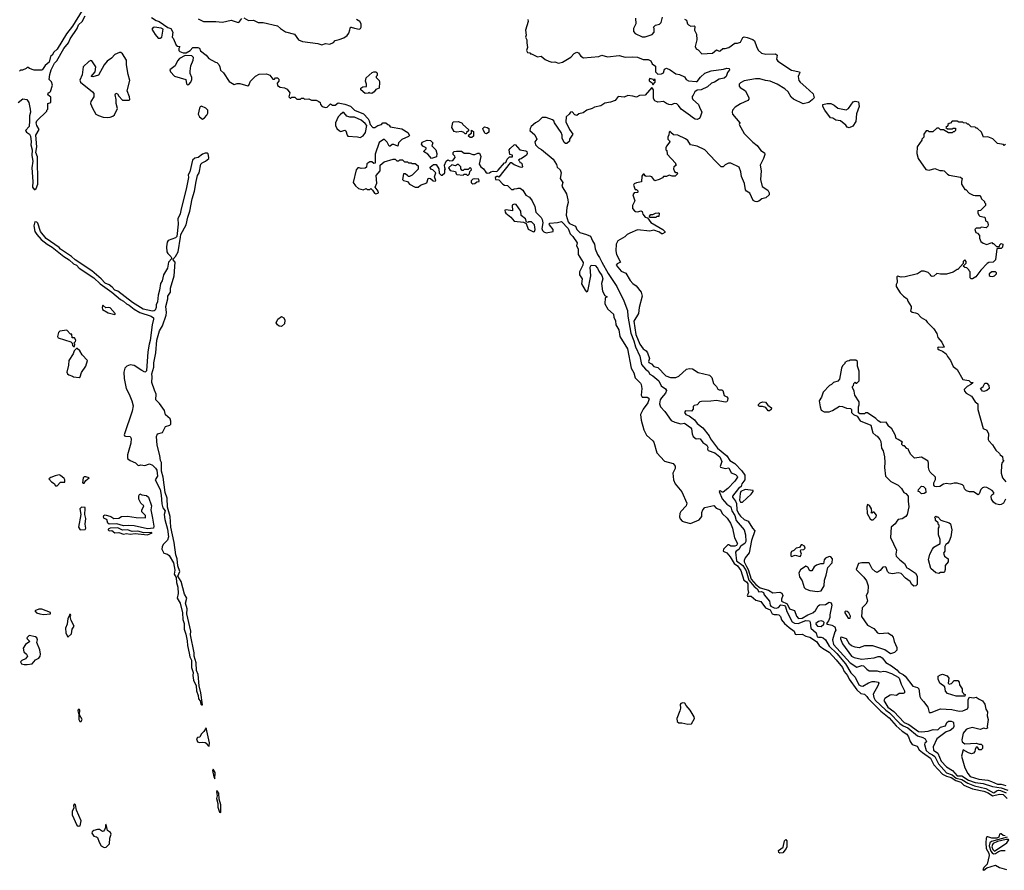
# Model space of a CAD drawing. Extents: x 1861455 to 2058065, y 200073 to 437907.
# Tile 370 of 574: x 1995616 to 2005846, y 306680 to 315515. Entities that reach past the tile are written whole.
import ezdxf

# ---------------------------------------------------------------- set-up
doc = ezdxf.new("R2010")
doc.units = 0

msp = doc.modelspace()

# ---------------------------------------------------------------- linework, layer by layer
at = {"layer": '0CON05XD'}
for points in [[(1996265, 315609), (1996165, 315449), (1996101, 315369), (1996005, 315208), (1995972, 315178), (1995955, 315146), (1995937, 315133), (1995921, 315075), (1995882, 315038), (1995855, 314998), (1995845, 314992), (1995765, 314992), (1995718, 315008), (1995705, 315020), (1995695, 315020), (1995682, 315008), (1995645, 314990), (1995625, 314990), (1995615, 314980)], [(1995600, 314655), (1995648, 314692), (1995690, 314685), (1995712, 314655), (1995726, 314586), (1995729, 314555), (1995719, 314515), (1995717, 314463), (1995716, 314405), (1995677, 314365), (1995686, 314346), (1995718, 314325), (1995730, 314305), (1995736, 314245), (1995731, 314215), (1995747, 314165), (1995744, 314106), (1995752, 314045), (1995742, 313975), (1995754, 313835), (1995751, 313775), (1995765, 313753), (1995775, 313751), (1995788, 313762), (1995805, 313805), (1995800, 314090), (1995784, 314135), (1995794, 314195), (1995785, 314315), (1995819, 314375), (1995795, 314416), (1995789, 314445), (1995795, 314464), (1995900, 314565), (1995900, 314575), (1995910, 314585), (1995910, 314645), (1995940, 314655), (1995940, 314715), (1995925, 314720), (1995910, 314735), (1995915, 314760), (1995925, 314760), (1995935, 314770), (1995957, 314835), (1995948, 314868), (1995924, 314895), (1995929, 314945), (1995945, 314995), (1995978, 315065), (1996003, 315087), (1996075, 315215), (1996124, 315275), (1996142, 315315), (1996214, 315425), (1996229, 315461), (1996265, 315495), (1996298, 315555)], [(1996985, 315538), (1997035, 315505), (1997065, 315498), (1997154, 315434), (1997185, 315423), (1997208, 315385), (1997200, 315335), (1997212, 315322), (1997241, 315251), (1997255, 315240), (1997280, 315235), (1997270, 315215), (1997270, 315195), (1997280, 315185), (1997315, 315170), (1997345, 315170), (1997386, 315194), (1997415, 315227), (1997466, 315226), (1997485, 315220), (1997495, 315190), (1997555, 315148), (1997583, 315113), (1997650, 315075), (1997665, 315070), (1997685, 315050), (1997697, 315027), (1997702, 314992), (1997733, 314963), (1997794, 314874), (1997843, 314843), (1997877, 314853), (1997905, 314853), (1997985, 314828), (1997996, 314834), (1998013, 314875), (1998065, 314928), (1998105, 314948), (1998182, 314952), (1998215, 314940), (1998245, 314898), (1998262, 314898), (1998275, 314910), (1998295, 314910), (1998308, 314898), (1998310, 314875), (1998292, 314855), (1998295, 314830), (1998323, 314813), (1998367, 314807), (1998395, 314792), (1998422, 314755), (1998412, 314715), (1998425, 314700), (1998435, 314700), (1998445, 314710), (1998475, 314710), (1998495, 314690), (1998535, 314690), (1998545, 314700), (1998565, 314700), (1998575, 314690), (1998622, 314692), (1998648, 314678), (1998695, 314680), (1998726, 314666), (1998738, 314655), (1998743, 314633), (1998760, 314615), (1998795, 314602), (1998810, 314605), (1998845, 314640), (1998868, 314628), (1998895, 314628), (1998925, 314651), (1998995, 314638), (1999055, 314618), (1999095, 314575), (1999188, 314538), (1999238, 314485), (1999249, 314465), (1999258, 314428), (1999285, 314397), (1999305, 314396), (1999338, 314415), (1999374, 314426), (1999390, 314445), (1999420, 314445), (1999440, 314425), (1999455, 314420), (1999465, 314402), (1999585, 314383), (1999648, 314345), (1999667, 314313), (1999657, 314303), (1999585, 314272), (1999553, 314237), (1999545, 314200), (1999505, 314218), (1999485, 314218), (1999465, 314200), (1999455, 314200), (1999433, 314243), (1999405, 314270), (1999395, 314270), (1999351, 314239), (1999311, 314119), (1999310, 314025), (1999295, 314020), (1999275, 314040), (1999255, 314040), (1999222, 314018), (1999220, 313985), (1999207, 313973), (1999165, 313970), (1999145, 313978), (1999130, 313975), (1999113, 313957), (1999080, 313825), (1999105, 313790), (1999135, 313762), (1999185, 313748), (1999215, 313760), (1999225, 313750), (1999255, 313750), (1999265, 313760), (1999283, 313743), (1999302, 313712), (1999315, 313707), (1999338, 313712), (1999343, 313717), (1999340, 313735), (1999310, 313775), (1999326, 313816), (1999320, 313895), (1999360, 313945), (1999360, 314005), (1999403, 314037), (1999497, 314067), (1999517, 314067), (1999535, 314050), (1999555, 314050), (1999565, 314060), (1999595, 314060), (1999615, 314040), (1999647, 314037), (1999655, 314030), (1999685, 314030), (1999695, 314020), (1999725, 314020), (1999758, 313998), (1999758, 313962), (1999695, 313900), (1999665, 313888), (1999655, 313888), (1999646, 313896)], [(1997470, 315525), (1997525, 315498), (1997655, 315497), (1997725, 315488), (1997815, 315510), (1997875, 315488), (1997893, 315487), (1997925, 315528)], [(1997946, 315536), (1997995, 315507), (1998045, 315510), (1998095, 315486), (1998146, 315486), (1998295, 315450), (1998325, 315422), (1998378, 315388), (1998470, 315365), (1998512, 315305), (1998555, 315287), (1998715, 315268), (1998755, 315253), (1998795, 315267), (1998839, 315261), (1998875, 315278), (1998895, 315300), (1998935, 315308), (1998985, 315326), (1999020, 315350), (1999036, 315374), (1999045, 315410), (1999054, 315436), (1999061, 315439), (1999095, 315426), (1999145, 315418), (1999156, 315424), (1999163, 315437), (1999163, 315473), (1999152, 315495), (1999115, 315518)], [(2000897, 315517), (2000900, 315495), (2000872, 315405), (2000877, 315355), (2000870, 315335), (2000887, 315305), (2000884, 315275), (2000892, 315225), (2000882, 315195), (2000893, 315173), (2000915, 315170), (2000925, 315160), (2000935, 315160), (2000995, 315128), (2001035, 315136), (2001075, 315103), (2001114, 315084), (2001145, 315074), (2001175, 315076), (2001215, 315064), (2001256, 315074), (2001343, 315125), (2001376, 315164), (2001405, 315179), (2001421, 315171), (2001445, 315135), (2001475, 315119), (2001635, 315134), (2001665, 315146), (2001725, 315129), (2001845, 315143), (2001906, 315126), (2001985, 315130), (2002036, 315126), (2002095, 315102), (2002145, 315100), (2002175, 315088), (2002188, 315058), (2002221, 315031), (2002222, 314975), (2002245, 314948), (2002285, 314953), (2002305, 314962), (2002315, 315000), (2002335, 315012), (2002375, 314993), (2002435, 314952), (2002470, 314945), (2002525, 314922), (2002542, 314895), (2002565, 314880), (2002645, 314872), (2002656, 314874), (2002691, 314919), (2002735, 314958), (2002800, 314985)], [(2002015, 315530), (2002019, 315471), (2001992, 315425), (2001993, 315393), (2002011, 315371), (2002085, 315338), (2002115, 315338), (2002188, 315362), (2002208, 315385), (2002208, 315425), (2002202, 315438), (2002223, 315457), (2002265, 315470), (2002280, 315485), (2002295, 315540)], [(2002522, 315522), (2002545, 315510), (2002553, 315473), (2002565, 315460), (2002588, 315448), (2002625, 315450), (2002630, 315445), (2002628, 315405), (2002647, 315365), (2002650, 315305), (2002636, 315235), (2002645, 315213), (2002665, 315202), (2002705, 315160), (2002815, 315169), (2002855, 315201), (2002885, 315189), (2002895, 315191), (2002923, 315217), (2002945, 315216), (2002984, 315226), (2003045, 315270), (2003075, 315271), (2003105, 315282), (2003129, 315331), (2003145, 315336), (2003175, 315331), (2003235, 315308), (2003250, 315295), (2003270, 315235), (2003290, 315200), (2003325, 315168), (2003368, 315158), (2003470, 315160), (2003487, 315145), (2003479, 315105), (2003494, 315085), (2003635, 314992), (2003720, 314975), (2003721, 314965), (2003703, 314925), (2003710, 314885), (2003726, 314865), (2003785, 314815), (2003862, 314745), (2003871, 314705), (2003849, 314681), (2003814, 314656), (2003755, 314642), (2003655, 314688), (2003631, 314711), (2003601, 314765), (2003566, 314796), (2003485, 314846), (2003415, 314876), (2003365, 314882), (2003305, 314901), (2003260, 314900), (2003145, 314880), (2003105, 314860), (2003093, 314845), (2003092, 314825), (2003101, 314811), (2003158, 314775), (2003192, 314705), (2003192, 314688), (2003180, 314675), (2003105, 314642), (2003050, 314605), (2003022, 314575), (2003018, 314555), (2003022, 314535), (2003100, 314445), (2003092, 314425), (2003144, 314334), (2003235, 314242), (2003279, 314209), (2003315, 314158), (2003353, 314133), (2003357, 314115), (2003346, 314075), (2003309, 314005), (2003320, 313945), (2003314, 313854), (2003332, 313782), (2003390, 313745), (2003402, 313718), (2003402, 313695), (2003368, 313665), (2003326, 313654), (2003295, 313630), (2003275, 313623), (2003257, 313627), (2003237, 313637), (2003202, 313712), (2003167, 313735), (2003158, 313748), (2003148, 313815), (2003117, 313885), (2003109, 313935), (2003092, 313985), (2003005, 314026), (2002980, 314025), (2002945, 314008), (2002925, 313988), (2002905, 313988), (2002844, 314044), (2002735, 314163), (2002655, 314200), (2002586, 314216), (2002559, 314259), (2002535, 314278), (2002455, 314314), (2002408, 314318), (2002382, 314342), (2002375, 314358)], [(1997075, 315322), (1997092, 315335), (1997106, 315416), (1997086, 315426), (1997018, 315438), (1997002, 315435), (1996990, 315415), (1997025, 315360), (1997055, 315323), (1997075, 315322)], [(1996525, 314498), (1996555, 314504), (1996585, 314514), (1996603, 314527), (1996634, 314594), (1996619, 314645), (1996620, 314685), (1996607, 314735), (1996615, 314752), (1996632, 314745), (1996645, 314720), (1996685, 314680), (1996755, 314680), (1996760, 314685), (1996758, 314715), (1996733, 314775), (1996762, 314885), (1996743, 314945), (1996726, 315045), (1996727, 315095), (1996685, 315161), (1996668, 315175), (1996655, 315176), (1996605, 315154), (1996569, 315115), (1996525, 315083), (1996493, 315047), (1996435, 314940), (1996375, 314920), (1996358, 314925), (1996401, 314975), (1996409, 315025), (1996367, 315087), (1996355, 315091), (1996335, 315081), (1996275, 315025), (1996265, 314943), (1996242, 314888), (1996249, 314865), (1996374, 314765), (1996387, 314747), (1996386, 314715), (1996354, 314665), (1996351, 314645), (1996372, 314595), (1996409, 314535), (1996435, 314519), (1996485, 314502), (1996525, 314498)], [(1997360, 314840), (1997375, 314841), (1997394, 314865), (1997406, 314895), (1997406, 314915), (1997389, 314955), (1997388, 314982), (1997394, 315035), (1997420, 315095), (1997422, 315122), (1997405, 315138), (1997335, 315142), (1997275, 315113), (1997255, 315087), (1997231, 315035), (1997176, 314994), (1997183, 314975), (1997225, 314929), (1997342, 314895), (1997349, 314849), (1997360, 314840)], [(2002800, 314985), (2002928, 315002), (2002965, 315012), (2002989, 315009), (2002992, 314995), (2002972, 314968), (2002956, 314925), (2002935, 314906), (2002885, 314897), (2002834, 314866), (2002804, 314856), (2002764, 314816), (2002695, 314787), (2002655, 314783), (2002630, 314765), (2002615, 314730), (2002603, 314717), (2002603, 314703), (2002610, 314685), (2002670, 314635), (2002678, 314605), (2002702, 314555), (2002686, 314504), (2002675, 314490), (2002655, 314480), (2002635, 314482), (2002605, 314498), (2002585, 314518), (2002488, 314585), (2002462, 314625), (2002445, 314640), (2002415, 314643), (2002388, 314632), (2002360, 314635), (2002335, 314644), (2002305, 314666), (2002245, 314660), (2002215, 314672), (2002200, 314695), (2002200, 314785), (2002185, 314810), (2002115, 314730), (2002055, 314728), (2002025, 314710), (2001985, 314722), (2001935, 314728), (2001895, 314712), (2001835, 314717), (2001803, 314677), (2001755, 314658), (2001695, 314648), (2001655, 314620), (2001590, 314605), (2001565, 314591), (2001510, 314575), (2001471, 314549), (2001425, 314536), (2001405, 314521), (2001385, 314527), (2001358, 314558), (2001339, 314555), (2001326, 314534), (2001294, 314505), (2001291, 314455), (2001330, 314375), (2001362, 314325), (2001330, 314275), (2001330, 314255), (2001302, 314228), (2001288, 314228), (2001275, 314240), (2001254, 314284), (2001252, 314315), (2001242, 314345), (2001174, 314444), (2001166, 314465), (2001152, 314475), (2001085, 314499), (2001045, 314499), (2001008, 314462), (2000975, 314445), (2000931, 314405), (2000919, 314385), (2000916, 314365), (2000968, 314318), (2000988, 314275), (2000967, 314245), (2000975, 314216), (2001005, 314184), (2001038, 314168), (2001158, 314068), (2001195, 314010), (2001202, 313985), (2001233, 313955), (2001243, 313925), (2001233, 313865), (2001260, 313825), (2001249, 313785), (2001297, 313705), (2001313, 313645), (2001316, 313615), (2001301, 313565), (2001294, 313485), (2001315, 313414), (2001328, 313398), (2001390, 313370), (2001404, 313335), (2001435, 313303), (2001505, 313285), (2001548, 313265), (2001568, 313218), (2001589, 313185), (2001595, 313135), (2001619, 313075), (2001641, 313045), (2001664, 312995), (2001730, 312880), (2001821, 312745), (2001893, 312595), (2001931, 312495), (2001935, 312435), (2001965, 312260), (2001998, 312178), (2002015, 312116), (2002060, 312020), (2002078, 311935), (2002119, 311885), (2002145, 311864), (2002165, 311832), (2002196, 311816), (2002258, 311765), (2002282, 311712), (2002325, 311682), (2002336, 311665), (2002326, 311635), (2002283, 311587), (2002270, 311565), (2002265, 311525), (2002273, 311495), (2002319, 311445), (2002385, 311352), (2002423, 311333), (2002485, 311317), (2002525, 311326), (2002585, 311280), (2002596, 311265), (2002602, 311212), (2002612, 311185), (2002645, 311161), (2002665, 311166), (2002685, 311161), (2002713, 311123), (2002756, 311095), (2002766, 311075), (2002762, 311055), (2002771, 311041), (2002840, 311015), (2002892, 310975), (2002910, 310925), (2002893, 310875), (2002897, 310867), (2002945, 310852), (2002985, 310861), (2003010, 310810), (2003055, 310791), (2003071, 310775), (2003073, 310765), (2003047, 310723), (2002975, 310647), (2002925, 310609), (2002915, 310608), (2002895, 310622), (2002884, 310615), (2002915, 310539), (2002965, 310484), (2003005, 310456), (2003017, 310415), (2003045, 310365), (2003062, 310315), (2003145, 310215), (2003159, 310165), (2003160, 310095), (2003150, 310075), (2003122, 310058), (2003105, 310042), (2003087, 310013), (2003059, 309995), (2003055, 309985), (2003065, 309895), (2003129, 309845), (2003165, 309789), (2003192, 309695), (2003247, 309627), (2003277, 309605), (2003295, 309571), (2003325, 309576), (2003343, 309565), (2003350, 309540), (2003407, 309477), (2003414, 309435), (2003422, 309425), (2003455, 309407), (2003475, 309404), (2003500, 309410), (2003524, 309436), (2003561, 309431), (2003574, 309415), (2003587, 309367), (2003642, 309262), (2003668, 309248), (2003705, 309245), (2003785, 309276), (2003821, 309271), (2003828, 309258), (2003836, 309195), (2003890, 309145), (2003903, 309105), (2003915, 309100), (2003945, 309103), (2003964, 309094), (2003988, 309075), (2004027, 309007), (2004105, 308933), (2004196, 308825), (2004252, 308732), (2004297, 308685), (2004336, 308606), (2004355, 308595), (2004375, 308592), (2004435, 308628), (2004475, 308640), (2004502, 308642), (2004534, 308634), (2004541, 308625), (2004532, 308595), (2004482, 308508), (2004489, 308475), (2004505, 308447), (2004615, 308342), (2004655, 308316), (2004761, 308205), (2004795, 308181), (2004845, 308161), (2004945, 308075), (2005001, 308059), (2005024, 308045), (2005036, 308025), (2005038, 308015), (2005020, 308000), (2005016, 307985), (2005036, 307925), (2005065, 307896), (2005101, 307881), (2005125, 307862), (2005164, 307785), (2005245, 307693), (2005305, 307673), (2005345, 307636), (2005405, 307624), (2005466, 307586), (2005535, 307556), (2005655, 307530), (2005735, 307485), (2005745, 307487), (2005764, 307506), (2005785, 307512), (2005808, 307508), (2005865, 307485)], [(1999275, 314750), (1999253, 314753), (1999245, 314760), (1999237, 314753), (1999205, 314750), (1999160, 314785), (1999160, 314805), (1999183, 314817), (1999218, 314822), (1999220, 314845), (1999208, 314875), (1999215, 314912), (1999280, 314965), (1999295, 314972), (1999315, 314972), (1999326, 314966), (1999330, 314955), (1999330, 314935), (1999320, 314925), (1999320, 314915), (1999350, 314885), (1999356, 314866), (1999350, 314805), (1999315, 314790), (1999298, 314765), (1999275, 314750)], [(2002195, 314840), (2002220, 314865), (2002220, 314895), (2002210, 314895), (2002205, 314880), (2002200, 314895), (2002165, 314903), (2002155, 314895), (2002155, 314880), (2002188, 314858), (2002195, 314840)], [(1997515, 314483), (1997536, 314494), (1997560, 314525), (1997570, 314545), (1997570, 314575), (1997550, 314595), (1997504, 314616), (1997491, 314609), (1997484, 314596), (1997472, 314535), (1997485, 314507), (1997515, 314483)], [(2004235, 314393), (2004215, 314398), (2004200, 314420), (2004145, 314463), (2004095, 314473), (2004065, 314492), (2004042, 314495), (2003982, 314575), (2003962, 314615), (2003962, 314635), (2004005, 314646), (2004045, 314644), (2004078, 314628), (2004117, 314597), (2004202, 314578), (2004226, 314594), (2004275, 314662), (2004295, 314668), (2004333, 314663), (2004339, 314615), (2004312, 314538), (2004302, 314458), (2004272, 314408), (2004235, 314393)], [(1999155, 314292), (1999185, 314308), (1999210, 314345), (1999222, 314415), (1999206, 314436), (1999165, 314470), (1999095, 314502), (1999045, 314503), (1999015, 314512), (1998985, 314550), (1998975, 314550), (1998945, 314527), (1998924, 314505), (1998899, 314445), (1998897, 314417), (1998912, 314385), (1998939, 314359), (1998954, 314354), (1998995, 314368), (1999005, 314362), (1999017, 314315), (1999025, 314307), (1999125, 314300), (1999155, 314292)], [(2000255, 314330), (2000245, 314330), (2000230, 314345), (2000205, 314354), (2000155, 314346), (2000130, 314355), (2000106, 314395), (2000115, 314447), (2000125, 314453), (2000175, 314458), (2000215, 314440), (2000222, 314425), (2000280, 314375), (2000278, 314362), (2000260, 314345), (2000255, 314330)], [(2000315, 314290), (2000295, 314290), (2000280, 314305), (2000282, 314318), (2000310, 314335), (2000312, 314368), (2000330, 314355), (2000330, 314305), (2000315, 314290)], [(2000465, 314330), (2000452, 314332), (2000431, 314371), (2000428, 314385), (2000445, 314402), (2000475, 314397), (2000490, 314385), (2000492, 314348), (2000465, 314330)], [(2005858, 314222), (2005845, 314210), (2005837, 314217), (2005775, 314230), (2005727, 314277), (2005675, 314298), (2005630, 314295), (2005608, 314348), (2005565, 314390), (2005555, 314390), (2005545, 314400), (2005503, 314403), (2005475, 314430), (2005465, 314430), (2005455, 314440), (2005423, 314443), (2005415, 314450), (2005375, 314450), (2005355, 314460), (2005305, 314460), (2005288, 314442), (2005272, 314438), (2005260, 314425), (2005258, 314412), (2005240, 314395), (2005255, 314380), (2005305, 314380), (2005315, 314390), (2005338, 314388), (2005340, 314365), (2005325, 314350), (2005315, 314350), (2005305, 314340), (2005265, 314340), (2005215, 314370), (2005185, 314370), (2005165, 314390), (2005145, 314390), (2005105, 314350), (2005065, 314350), (2005055, 314360), (2005035, 314360), (2005010, 314325), (2005010, 314295), (2004990, 314275), (2004990, 314265), (2004940, 314195), (2004938, 314125), (2004952, 314075), (2005030, 313960), (2005067, 313953), (2005125, 313969), (2005175, 313947), (2005205, 313950), (2005220, 313945), (2005255, 313910), (2005275, 313900), (2005391, 313881), (2005408, 313865), (2005400, 313835), (2005402, 313805), (2005435, 313750), (2005445, 313750), (2005482, 313712), (2005523, 313693), (2005545, 313688), (2005595, 313690), (2005610, 313655), (2005640, 313625), (2005640, 313615), (2005650, 313605), (2005650, 313585), (2005598, 313532), (2005572, 313528), (2005572, 313505), (2005585, 313480), (2005593, 313473), (2005640, 313465), (2005647, 313457), (2005650, 313425), (2005670, 313415), (2005680, 313385), (2005675, 313370), (2005657, 313353), (2005605, 313360), (2005595, 313350), (2005555, 313350), (2005540, 313335), (2005550, 313305), (2005568, 313298), (2005590, 313275), (2005590, 313245), (2005601, 313211), (2005625, 313193), (2005665, 313180), (2005715, 313200), (2005725, 313190), (2005735, 313190), (2005765, 313160), (2005795, 313160), (2005800, 313175), (2005815, 313190), (2005830, 313185), (2005827, 313153), (2005815, 313140), (2005775, 313140), (2005770, 313135), (2005755, 313020), (2005732, 312998), (2005685, 312992), (2005667, 312983), (2005602, 312915), (2005552, 312845), (2005515, 312822), (2005503, 312823), (2005490, 312835), (2005490, 312895), (2005480, 312905), (2005478, 312918), (2005458, 312938), (2005435, 312940), (2005420, 312955), (2005450, 312985), (2005450, 313005), (2005435, 313020), (2005420, 313005), (2005418, 312982), (2005365, 312920), (2005355, 312920), (2005316, 312894), (2005245, 312872), (2005185, 312872), (2005145, 312880), (2005115, 312850), (2005095, 312848), (2005084, 312854), (2005080, 312865), (2005055, 312890), (2005013, 312903), (2004987, 312903), (2004945, 312874), (2004816, 312844), (2004775, 312842), (2004735, 312850), (2004730, 312845), (2004732, 312785), (2004724, 312766), (2004724, 312745), (2004765, 312678), (2004798, 312645)], [(1999895, 314072), (1999857, 314117), (1999812, 314145), (1999840, 314175), (1999840, 314185), (1999805, 314200), (1999791, 314221), (1999797, 314243), (1999850, 314265), (1999885, 314259), (1999910, 314235), (1999900, 314205), (1999940, 314165), (1999952, 314125), (1999948, 314092), (1999895, 314072)], [(2002375, 314358), (2002363, 314347), (2002362, 314318), (2002350, 314295), (2002350, 314275), (2002368, 314258), (2002370, 314245), (2002338, 314202), (2002330, 314185), (2002330, 314165), (2002340, 314155), (2002345, 314120), (2002430, 314025), (2002430, 314015), (2002440, 314005), (2002414, 313986), (2002409, 313965), (2002418, 313938), (2002435, 313928), (2002448, 313928), (2002450, 313915), (2002425, 313890), (2002395, 313890), (2002365, 313900), (2002335, 313888), (2002305, 313888), (2002295, 313872), (2002260, 313855), (2002215, 313843), (2002184, 313884), (2002165, 313890), (2002125, 313888), (2002114, 313894), (2002105, 313910), (2002095, 313910), (2002081, 313889), (2002078, 313832), (2002025, 313822), (2002001, 313809), (2001992, 313795), (2002012, 313752), (2002025, 313750), (2002038, 313738), (2002040, 313725), (2002035, 313720), (2002002, 313718), (2001988, 313695), (2002008, 313635), (2001983, 313585), (2001984, 313554), (2002005, 313528), (2002015, 313523), (2002035, 313520), (2002075, 313528), (2002085, 313522), (2002092, 313495), (2002114, 313464), (2002138, 313458), (2002175, 313408), (2002300, 313335), (2002318, 313315), (2002318, 313305), (2002295, 313290), (2002285, 313291), (2002265, 313309), (2002205, 313328), (2002165, 313317), (2002035, 313332), (2001955, 313298), (2001927, 313283), (2001905, 313258), (2001832, 313218), (2001812, 313185), (2001810, 313115), (2001817, 313077), (2001858, 312995), (2001825, 312980), (2001812, 312965), (2001865, 312904), (2001915, 312882), (2001960, 312805), (2001988, 312775), (2002022, 312752), (2002072, 312685), (2002082, 312645), (2002051, 312525), (2002044, 312465), (2001998, 312385), (2002018, 312245), (2002059, 312145), (2002095, 312095), (2002125, 312075), (2002139, 312055), (2002161, 311995), (2002149, 311965), (2002153, 311955), (2002180, 311940), (2002205, 311914), (2002245, 311902), (2002329, 311815), (2002378, 311798), (2002435, 311797), (2002466, 311814), (2002545, 311886), (2002575, 311891), (2002605, 311887), (2002665, 311851), (2002785, 311823), (2002807, 311797), (2002825, 311736), (2002855, 311705), (2002869, 311679), (2002882, 311672), (2002912, 311672), (2002923, 311663), (2002935, 311610), (2002965, 311598), (2002974, 311585), (2002971, 311559), (2002962, 311545), (2002945, 311542), (2002855, 311561), (2002798, 311552), (2002699, 311551), (2002683, 311545), (2002655, 311513), (2002623, 311507), (2002612, 311498), (2002612, 311468), (2002595, 311450), (2002535, 311452), (2002524, 311436), (2002537, 311415), (2002572, 311402), (2002629, 311359), (2002655, 311320), (2002715, 311277), (2002781, 311191), (2002795, 311162), (2002865, 311065), (2002965, 310985), (2002995, 310937), (2003045, 310905), (2003120, 310830), (2003149, 310785), (2003151, 310735), (2003119, 310695), (2003112, 310665), (2003084, 310646), (2003021, 310565), (2003022, 310555), (2003055, 310515), (2003065, 310489), (2003068, 310425), (2003085, 310385), (2003105, 310358), (2003144, 310325), (2003186, 310306), (2003229, 310235), (2003256, 310205), (2003218, 310105), (2003194, 309976), (2003153, 309925), (2003142, 309898), (2003142, 309885), (2003166, 309834), (2003186, 309806), (2003216, 309705), (2003265, 309650), (2003308, 309615), (2003395, 309590), (2003442, 309562), (2003515, 309568), (2003535, 309560), (2003546, 309535), (2003532, 309495), (2003532, 309475), (2003589, 309449), (2003615, 309397), (2003667, 309377), (2003688, 309318), (2003708, 309295), (2003745, 309298), (2003805, 309334), (2003856, 309354), (2003885, 309380), (2003913, 309427), (2003925, 309437), (2003988, 309442), (2004025, 309465), (2004048, 309458), (2004054, 309434), (2004032, 309335), (2004032, 309305), (2004020, 309270), (2004000, 309245), (2004010, 309235), (2004055, 309226), (2004085, 309209), (2004097, 309175), (2004084, 309156), (2004062, 309075), (2004071, 309025), (2004245, 308836), (2004315, 308789), (2004365, 308806), (2004385, 308805), (2004418, 308768), (2004443, 308753), (2004525, 308751), (2004555, 308740), (2004595, 308750), (2004616, 308746), (2004674, 308724), (2004745, 308685), (2004754, 308675), (2004773, 308615), (2004808, 308545), (2004810, 308525), (2004795, 308518), (2004755, 308518), (2004725, 308494), (2004675, 308502), (2004661, 308499), (2004605, 308463), (2004596, 308445), (2004635, 308375), (2004699, 308329), (2004806, 308216), (2004856, 308196), (2004955, 308122), (2004985, 308117), (2005056, 308124), (2005106, 308144), (2005155, 308138), (2005185, 308165), (2005235, 308180), (2005249, 308215), (2005265, 308230), (2005295, 308228), (2005312, 308222), (2005318, 308215), (2005322, 308172), (2005316, 308155), (2005285, 308131), (2005243, 308117), (2005144, 308046), (2005107, 307963), (2005109, 307929), (2005154, 307895), (2005190, 307815), (2005245, 307753), (2005307, 307717), (2005355, 307662), (2005405, 307660), (2005475, 307617), (2005545, 307591), (2005625, 307580), (2005725, 307550), (2005815, 307536), (2005882, 307512)], [(1999646, 313896), (1999623, 313913), (1999605, 313914), (1999595, 313855), (1999605, 313845), (1999646, 313836), (1999668, 313805), (1999725, 313774), (1999755, 313777), (1999780, 313795), (1999845, 313822), (1999862, 313865), (1999871, 313869), (1999886, 313866), (1999911, 313841), (1999932, 313838), (1999940, 313845), (1999927, 313883), (1999940, 313925), (1999910, 313955), (1999895, 313960), (1999880, 313975), (1999880, 313985), (1999915, 314010), (1999945, 314010), (1999972, 313965), (1999975, 313920), (1999995, 313900), (2000005, 313900), (2000032, 313925), (2000034, 313956), (2000040, 313965), (2000032, 313975), (2000030, 314005), (2000048, 314045), (2000065, 314058), (2000085, 314050), (2000118, 314052), (2000140, 314085), (2000138, 314098), (2000120, 314115), (2000120, 314135), (2000130, 314145), (2000155, 314150), (2000205, 314148), (2000235, 314130), (2000285, 314128), (2000326, 314114), (2000346, 314114), (2000375, 314128), (2000395, 314130), (2000408, 314095), (2000390, 314015), (2000407, 313987), (2000436, 313966), (2000461, 313931), (2000475, 313922), (2000497, 313923), (2000510, 313935), (2000535, 313942), (2000572, 313938), (2000589, 313951), (2000655, 314030), (2000668, 314032), (2000680, 314065), (2000705, 314090), (2000738, 314092), (2000738, 314108), (2000710, 314115), (2000702, 314165), (2000713, 314177), (2000754, 314216), (2000765, 314217), (2000812, 314162), (2000874, 314154), (2000884, 314145), (2000889, 314125), (2000882, 314108), (2000825, 314070), (2000812, 314068), (2000800, 314055), (2000810, 314045), (2000812, 314032), (2000825, 314030), (2000835, 314020), (2000842, 313988), (2000835, 313980), (2000815, 313982), (2000755, 314008), (2000727, 314027), (2000713, 314027), (2000595, 313880), (2000588, 313888), (2000575, 313888), (2000558, 313875), (2000560, 313855), (2000595, 313850), (2000635, 313808), (2000655, 313798), (2000685, 313793), (2000725, 313750), (2000745, 313750), (2000753, 313757), (2000785, 313760), (2000794, 313766), (2000816, 313766), (2000843, 313745), (2000874, 313694), (2000913, 313673), (2000940, 313635), (2000968, 313575), (2000980, 313515), (2001035, 313460), (2001045, 313440), (2001051, 313405), (2001041, 313345), (2001048, 313325), (2001061, 313311), (2001085, 313302), (2001160, 313315), (2001159, 313335), (2001121, 313385), (2001118, 313395), (2001125, 313402), (2001205, 313407), (2001245, 313418), (2001316, 313345), (2001335, 313290), (2001363, 313263), (2001407, 313197), (2001402, 313165), (2001420, 313135), (2001420, 313075), (2001472, 312992), (2001468, 312965), (2001432, 312895), (2001432, 312865), (2001462, 312825), (2001453, 312773), (2001490, 312705), (2001505, 312690), (2001520, 312695), (2001550, 312855), (2001543, 312945), (2001553, 312967), (2001595, 312962), (2001619, 312935), (2001632, 312902), (2001665, 312857), (2001674, 312825), (2001662, 312775), (2001671, 312695), (2001695, 312650), (2001720, 312635), (2001700, 312625), (2001697, 312565), (2001728, 312508), (2001787, 312455), (2001788, 312425), (2001806, 312386), (2001811, 312345), (2001842, 312295), (2001851, 312225), (2001930, 312095), (2001968, 311895), (2001996, 311846), (2002012, 311795), (2002065, 311740), (2002072, 311725), (2002080, 311685), (2002072, 311615), (2002082, 311595), (2002135, 311593), (2002152, 311585), (2002156, 311576), (2002144, 311535), (2002095, 311470), (2002067, 311415), (2002073, 311355), (2002100, 311255), (2002128, 311198), (2002195, 311141), (2002206, 311126), (2002235, 311015), (2002315, 310931), (2002406, 310906), (2002426, 310876), (2002425, 310852), (2002404, 310805), (2002410, 310735), (2002428, 310695), (2002495, 310610), (2002548, 310495), (2002540, 310465), (2002484, 310406), (2002474, 310385), (2002473, 310353), (2002479, 310329), (2002498, 310308), (2002521, 310301), (2002587, 310283), (2002675, 310320), (2002702, 310355), (2002703, 310395), (2002713, 310425), (2002735, 310447), (2002828, 310468), (2002853, 310443), (2002896, 310425), (2002915, 310385), (2002966, 310336), (2003003, 310285), (2003023, 310235), (2003044, 310134), (2003075, 310075), (2003065, 310054), (2003045, 310045), (2003005, 310045), (2002985, 310060), (2002975, 310060), (2002929, 310015), (2002925, 309995), (2002965, 309978), (2002997, 309937), (2003038, 309868), (2003074, 309844), (2003108, 309795), (2003139, 309695), (2003168, 309675), (2003182, 309655), (2003180, 309595), (2003190, 309565), (2003181, 309549), (2003174, 309536), (2003179, 309529), (2003215, 309528), (2003265, 309487), (2003315, 309471), (2003365, 309407), (2003412, 309385), (2003436, 309345), (2003455, 309337), (2003485, 309338), (2003502, 309332), (2003520, 309315), (2003533, 309283), (2003563, 309243), (2003611, 309201), (2003663, 309165), (2003675, 309134), (2003685, 309129), (2003745, 309134), (2003783, 309113), (2003825, 309100), (2003896, 309055), (2003924, 309015), (2003957, 308987), (2004025, 308947), (2004101, 308865), (2004165, 308785), (2004183, 308745), (2004216, 308705), (2004234, 308664), (2004315, 308554), (2004355, 308518), (2004395, 308511), (2004418, 308485), (2004432, 308465), (2004565, 308334), (2004650, 308265), (2004722, 308182), (2004785, 308126), (2004832, 308095), (2004851, 308065), (2004867, 308017), (2004888, 307988), (2004940, 307970), (2004963, 307933), (2004995, 307903), (2005081, 307845), (2005115, 307775), (2005205, 307677), (2005247, 307657), (2005295, 307644), (2005342, 307612), (2005393, 307595), (2005427, 307565), (2005515, 307525), (2005635, 307502), (2005677, 307485), (2005725, 307453), (2005795, 307470), (2005835, 307466), (2005875, 307425)], [(1997505, 308398), (1997515, 308400), (1997499, 308525), (1997482, 308595), (1997470, 308715), (1997454, 308754), (1997449, 308835), (1997428, 308905), (1997430, 308940), (1997392, 309125), (1997395, 309165), (1997354, 309345), (1997355, 309395), (1997340, 309455), (1997354, 309505), (1997328, 309548), (1997295, 309681), (1997261, 309735), (1997281, 309785), (1997261, 309841), (1997254, 309915), (1997238, 309955), (1997221, 310085), (1997185, 310245), (1997178, 310355), (1997153, 310453), (1997148, 310545), (1997128, 310605), (1997107, 310765), (1997089, 310825), (1997089, 310915), (1997078, 310938), (1997073, 310987), (1997044, 311095), (1997037, 311185), (1997048, 311212), (1997101, 311229), (1997132, 311288), (1997177, 311305), (1997185, 311315), (1997188, 311345), (1997178, 311368), (1997132, 311412), (1997120, 311455), (1997069, 311529), (1997030, 311565), (1997034, 311625), (1997016, 311666), (1996989, 311745), (1996993, 311805), (1996988, 311835), (1997010, 311905), (1997009, 311951), (1997032, 312055), (1997042, 312185), (1997068, 312285), (1997100, 312335), (1997137, 312445), (1997141, 312475), (1997136, 312535), (1997157, 312615), (1997156, 312645), (1997182, 312685), (1997182, 312725), (1997220, 312855), (1997231, 312995), (1997208, 313025), (1997236, 313054), (1997262, 313105), (1997286, 313255), (1997289, 313285), (1997347, 313385), (1997362, 313465), (1997384, 313525), (1997407, 313655), (1997431, 313735), (1997450, 313835), (1997465, 313895), (1997480, 313925), (1997500, 314015), (1997511, 314029), (1997546, 314045), (1997580, 314075), (1997583, 314085), (1997575, 314122), (1997565, 314130), (1997545, 314128), (1997515, 314118), (1997469, 314085), (1997435, 314076), (1997413, 314057), (1997383, 313935), (1997367, 313905), (1997369, 313875), (1997346, 313755), (1997295, 313552), (1997285, 313499), (1997260, 313445), (1997262, 313392), (1997248, 313262), (1997235, 313249), (1997160, 313220), (1997148, 313205), (1997140, 313155), (1997146, 313105), (1997157, 313085), (1997186, 313056), (1997196, 313034), (1997164, 312996), (1997153, 312935), (1997112, 312865), (1997097, 312803), (1997078, 312775), (1997069, 312705), (1997054, 312655), (1997047, 312583), (1997036, 312555), (1997036, 312524), (1997025, 312499), (1997015, 312490), (1996995, 312486), (1996900, 312510), (1996787, 312577), (1996635, 312695), (1996604, 312706), (1996578, 312738), (1996545, 312761), (1996505, 312778), (1996462, 312825), (1996365, 312905), (1996192, 313022), (1996155, 313055), (1996041, 313131), (1996025, 313149), (1995892, 313242), (1995834, 313315), (1995805, 313401), (1995795, 313412), (1995773, 313415), (1995764, 313375), (1995775, 313315), (1995794, 313284), (1995841, 313231), (1995902, 313182), (1995955, 313151), (1996074, 313054), (1996130, 313020), (1996175, 312980), (1996206, 312966), (1996234, 312934), (1996385, 312833), (1996453, 312773), (1996574, 312685), (1996665, 312608), (1996695, 312592), (1996725, 312563), (1996755, 312550), (1996805, 312508), (1996864, 312474), (1996983, 312435), (1997005, 312419), (1997008, 312405), (1996992, 312345), (1996972, 312182), (1996960, 312145), (1996948, 312065), (1996933, 311867), (1996925, 311856), (1996915, 311854), (1996885, 311872), (1996804, 311924), (1996765, 311930), (1996730, 311915), (1996710, 311895), (1996698, 311855), (1996702, 311788), (1996721, 311685), (1996755, 311625), (1996783, 311555), (1996794, 311505), (1996785, 311450), (1996703, 311203), (1996704, 311194), (1996715, 311188), (1996765, 311187), (1996774, 311165), (1996772, 311115), (1996737, 310997), (1996737, 310957), (1996763, 310935), (1996821, 310911), (1996845, 310887), (1996855, 310883), (1996875, 310891), (1996915, 310884), (1996965, 310901), (1996995, 310889), (1997027, 310857), (1997040, 310835), (1997048, 310775), (1997024, 310735), (1997077, 310637), (1997085, 310575), (1997092, 310485), (1997105, 310444), (1997128, 310415), (1997116, 310375), (1997123, 310323), (1997152, 310222), (1997162, 310145), (1997151, 310109), (1997106, 310065), (1997095, 310040), (1997094, 310015), (1997113, 309975), (1997153, 309963), (1997169, 309949), (1997213, 309873), (1997228, 309798), (1997222, 309755), (1997242, 309722), (1997245, 309668), (1997261, 309621), (1997264, 309555), (1997251, 309505), (1997285, 309455), (1997309, 309355), (1997310, 309285), (1997324, 309245), (1997326, 309184), (1997343, 309133), (1997356, 309065), (1997359, 309015), (1997377, 308937), (1997385, 308898), (1997401, 308861), (1997403, 308787), (1997418, 308735), (1997414, 308705), (1997422, 308655), (1997451, 308595), (1997452, 308545), (1997471, 308495), (1997475, 308462), (1997490, 308440), (1997498, 308405), (1997505, 308398)], [(2000275, 313900), (2000290, 313915), (2000292, 313938), (2000310, 313955), (2000308, 313968), (2000295, 313980), (2000275, 313960), (2000235, 313960), (2000225, 313950), (2000215, 313950), (2000200, 313965), (2000198, 313988), (2000175, 314010), (2000165, 314010), (2000145, 313998), (2000105, 314008), (2000070, 313975), (2000089, 313949), (2000145, 313940), (2000150, 313915), (2000158, 313908), (2000225, 313900), (2000235, 313910), (2000255, 313910), (2000265, 313900), (2000275, 313900)], [(2000325, 313811), (2000345, 313814), (2000365, 313830), (2000390, 313835), (2000385, 313860), (2000338, 313862), (2000323, 313857), (2000308, 313842), (2000307, 313825), (2000315, 313817), (2000325, 313811)], [(2000955, 313312), (2000965, 313314), (2000973, 313335), (2000966, 313386), (2000935, 313414), (2000906, 313414), (2000895, 313408), (2000882, 313412), (2000870, 313445), (2000825, 313480), (2000822, 313525), (2000776, 313596), (2000755, 313600), (2000732, 313588), (2000735, 313530), (2000669, 313541), (2000657, 313535), (2000659, 313515), (2000666, 313505), (2000718, 313465), (2000754, 313424), (2000852, 313412), (2000878, 313398), (2000898, 313338), (2000955, 313312)], [(2002225, 313460), (2002165, 313460), (2002160, 313475), (2002175, 313490), (2002195, 313490), (2002223, 313507), (2002255, 313510), (2002260, 313505), (2002258, 313472), (2002235, 313470), (2002225, 313460)], [(2005725, 312848), (2005745, 312853), (2005764, 312875), (2005765, 312885), (2005755, 312896), (2005715, 312896), (2005688, 312875), (2005689, 312859), (2005701, 312851), (2005725, 312848)], [(2004798, 312645), (2004838, 312615), (2004843, 312593), (2004878, 312535), (2004880, 312515), (2004872, 312492), (2004888, 312478), (2004925, 312472), (2004945, 312462), (2004981, 312421), (2005032, 312395), (2005045, 312372), (2005114, 312304), (2005146, 312256), (2005157, 312215), (2005197, 312165), (2005220, 312115), (2005205, 312110), (2005158, 312112), (2005152, 312105), (2005157, 312095), (2005168, 312085), (2005203, 312073), (2005241, 312045), (2005256, 312015), (2005288, 311975), (2005314, 311914), (2005355, 311882), (2005415, 311778), (2005477, 311767), (2005495, 311750), (2005518, 311748), (2005518, 311742), (2005500, 311725), (2005460, 311705), (2005430, 311675), (2005432, 311655), (2005450, 311635), (2005505, 311603), (2005542, 311545), (2005570, 311525), (2005571, 311465), (2005625, 311270), (2005665, 311250), (2005682, 311215), (2005678, 311155), (2005685, 311140), (2005725, 311100), (2005758, 311045), (2005795, 311008), (2005804, 310994), (2005827, 310977), (2005830, 310945), (2005840, 310935), (2005823, 310917), (2005817, 310893), (2005814, 310805), (2005826, 310755), (2005862, 310715)], [(1996605, 312454), (1996610, 312455), (1996610, 312465), (1996555, 312521), (1996544, 312526), (1996513, 312523), (1996480, 312550), (1996472, 312525), (1996477, 312505), (1996535, 312469), (1996605, 312454)], [(1998335, 312330), (1998312, 312332), (1998294, 312344), (1998282, 312365), (1998298, 312405), (1998335, 312432), (1998359, 312419), (1998372, 312395), (1998368, 312355), (1998335, 312330)], [(1996185, 312120), (1996190, 312145), (1996180, 312155), (1996197, 312173), (1996200, 312185), (1996185, 312210), (1996162, 312212), (1996158, 312248), (1996145, 312250), (1996105, 312290), (1996035, 312280), (1996020, 312265), (1996010, 312225), (1996015, 312212), (1996148, 312168), (1996160, 312155), (1996165, 312130), (1996175, 312120), (1996185, 312120)], [(1996235, 311798), (1996244, 311805), (1996258, 311852), (1996305, 311918), (1996320, 311975), (1996267, 312035), (1996242, 312075), (1996215, 312100), (1996205, 312100), (1996183, 312077), (1996172, 312045), (1996126, 311975), (1996122, 311925), (1996106, 311855), (1996114, 311835), (1996127, 311825), (1996164, 311814), (1996175, 311804), (1996235, 311798)], [(2005858, 310535), (2005838, 310495), (2005815, 310478), (2005795, 310477), (2005756, 310486), (2005734, 310504), (2005713, 310535), (2005709, 310565), (2005715, 310580), (2005736, 310594), (2005736, 310605), (2005720, 310625), (2005665, 310656), (2005640, 310660), (2005619, 310651), (2005604, 310636), (2005585, 310590), (2005575, 310580), (2005525, 310612), (2005485, 310612), (2005453, 310623), (2005432, 310642), (2005425, 310670), (2005412, 310685), (2005355, 310702), (2005325, 310702), (2005285, 310690), (2005245, 310697), (2005215, 310690), (2005175, 310668), (2005145, 310662), (2005126, 310666), (2005115, 310680), (2005113, 310705), (2005132, 310738), (2005130, 310765), (2005077, 310817), (2005067, 310835), (2005057, 310865), (2005060, 310905), (2005055, 310930), (2004985, 310970), (2004912, 310962), (2004875, 311000), (2004850, 311045), (2004850, 311055), (2004835, 311060), (2004808, 311088), (2004795, 311090), (2004782, 311102), (2004780, 311115), (2004788, 311128), (2004743, 311153), (2004722, 311165), (2004712, 311202), (2004678, 311265), (2004640, 311295), (2004640, 311305), (2004620, 311335), (2004565, 311332), (2004537, 311347), (2004513, 311373), (2004425, 311430), (2004405, 311430), (2004395, 311420), (2004345, 311420), (2004332, 311432), (2004330, 311495), (2004340, 311515), (2004340, 311545), (2004292, 311615), (2004287, 311657), (2004270, 311695), (2004270, 311705), (2004280, 311715), (2004282, 311738), (2004295, 311750), (2004305, 311740), (2004315, 311740), (2004340, 311765), (2004338, 311865), (2004320, 311915), (2004320, 311965), (2004305, 311980), (2004245, 311980), (2004235, 311970), (2004213, 311967), (2004190, 311955), (2004190, 311945), (2004165, 311920), (2004153, 311897), (2004135, 311780), (2004115, 311760), (2004070, 311745), (2004050, 311725), (2004030, 311715), (2003963, 311647), (2003948, 311595), (2003922, 311555), (2003933, 311493), (2003945, 311460), (2003975, 311442), (2004025, 311442), (2004060, 311455), (2004135, 311502), (2004165, 311498), (2004205, 311480), (2004248, 311478), (2004260, 311465), (2004260, 311435), (2004280, 311415), (2004318, 311398), (2004347, 311347), (2004460, 311305), (2004480, 311225), (2004510, 311195), (2004525, 311190), (2004552, 311155), (2004562, 311135), (2004572, 311065), (2004587, 311037), (2004601, 310975), (2004606, 310915), (2004600, 310865), (2004613, 310773), (2004669, 310719), (2004742, 310682), (2004778, 310645), (2004804, 310604), (2004823, 310593), (2004848, 310565), (2004847, 310515), (2004856, 310455), (2004837, 310375), (2004822, 310355), (2004785, 310330), (2004745, 310322), (2004728, 310305), (2004713, 310277), (2004670, 310245), (2004663, 310135), (2004727, 310005), (2004718, 309965), (2004724, 309944), (2004760, 309905), (2004810, 309865), (2004832, 309822), (2004850, 309815), (2004922, 309765), (2004940, 309735), (2004942, 309648), (2004927, 309633), (2004905, 309630), (2004885, 309650), (2004869, 309679), (2004818, 309715), (2004773, 309763), (2004745, 309770), (2004685, 309760), (2004650, 309765), (2004634, 309784), (2004620, 309825), (2004611, 309831), (2004585, 309828), (2004556, 309794), (2004525, 309774), (2004504, 309784), (2004475, 309812), (2004446, 309865), (2004435, 309873), (2004365, 309872), (2004330, 309865), (2004308, 309805), (2004386, 309726), (2004416, 309686), (2004432, 309635), (2004430, 309565), (2004411, 309535), (2004424, 309475), (2004409, 309445), (2004370, 309405), (2004364, 309315), (2004426, 309225), (2004492, 309192), (2004528, 309148), (2004545, 309141), (2004635, 309146), (2004675, 309122), (2004691, 309101), (2004701, 309055), (2004730, 308995), (2004731, 308965), (2004705, 308941), (2004665, 308927), (2004605, 308970), (2004481, 309011), (2004395, 309013), (2004339, 308989), (2004296, 308996), (2004260, 309010), (2004238, 309028), (2004205, 309083), (2004155, 309103), (2004145, 309098), (2004144, 309085), (2004165, 309032), (2004259, 308905), (2004285, 308892), (2004363, 308873), (2004495, 308888), (2004535, 308902), (2004555, 308899), (2004576, 308886), (2004615, 308840), (2004675, 308804), (2004731, 308761), (2004755, 308733), (2004794, 308715), (2004816, 308696), (2004895, 308594), (2004945, 308577), (2004958, 308565), (2004968, 308485), (2004978, 308465), (2005008, 308435), (2005050, 308375), (2005065, 308320), (2005085, 308318), (2005185, 308357), (2005301, 308351), (2005378, 308332), (2005417, 308337), (2005463, 308357), (2005472, 308375), (2005472, 308455), (2005485, 308480), (2005525, 308470), (2005555, 308480), (2005585, 308456), (2005619, 308439), (2005643, 308405), (2005653, 308355), (2005670, 308325), (2005667, 308285), (2005680, 308245), (2005668, 308175), (2005670, 308155), (2005655, 308150), (2005635, 308158), (2005596, 308144), (2005514, 308164), (2005465, 308150), (2005449, 308141), (2005419, 308105), (2005404, 308035), (2005410, 308015), (2005435, 307992), (2005555, 308002), (2005585, 307990), (2005605, 307990), (2005620, 307975), (2005620, 307945), (2005605, 307930), (2005585, 307930), (2005568, 307958), (2005555, 307958), (2005542, 307935), (2005540, 307915), (2005525, 307898), (2005505, 307890), (2005475, 307899), (2005420, 307930), (2005402, 307865), (2005437, 307745), (2005468, 307685), (2005491, 307655), (2005582, 307625), (2005675, 307615), (2005712, 307602), (2005775, 307575), (2005815, 307573), (2005862, 307562)], [(2005635, 311653), (2005620, 311655), (2005600, 311685), (2005626, 311704), (2005645, 311740), (2005665, 311740), (2005687, 311715), (2005689, 311685), (2005665, 311663), (2005635, 311653)], [(2003405, 311451), (2003394, 311454), (2003367, 311487), (2003335, 311497), (2003305, 311498), (2003292, 311505), (2003293, 311517), (2003310, 311535), (2003334, 311546), (2003365, 311543), (2003391, 311511), (2003426, 311485), (2003423, 311465), (2003405, 311451)], [(1996005, 310674), (1996040, 310710), (1996087, 310713), (1996086, 310735), (1996078, 310748), (1996042, 310782), (1996025, 310786), (1995984, 310776), (1995940, 310760), (1995920, 310745), (1995946, 310716), (1995976, 310696), (1995988, 310675), (1996005, 310674)], [(1996275, 310700), (1996285, 310702), (1996302, 310728), (1996338, 310755), (1996305, 310768), (1996285, 310766), (1996275, 310758), (1996270, 310705), (1996275, 310700)], [(1996945, 310228), (1996805, 310257), (1996745, 310261), (1996695, 310257), (1996625, 310277), (1996545, 310274), (1996531, 310285), (1996522, 310325), (1996495, 310334), (1996488, 310348), (1996491, 310365), (1996505, 310371), (1996562, 310355), (1996595, 310333), (1996645, 310336), (1996675, 310355), (1996735, 310360), (1996825, 310343), (1996919, 310341), (1996924, 310346), (1996924, 310365), (1996885, 310405), (1996885, 310419), (1996906, 310466), (1996875, 310492), (1996854, 310535), (1996855, 310568), (1996865, 310590), (1996885, 310579), (1996935, 310572), (1996954, 310555), (1996987, 310465), (1996980, 310425), (1996995, 310336), (1997010, 310255), (1997005, 310233), (1996945, 310228)], [(2003125, 310502), (2003215, 310588), (2003237, 310615), (2003238, 310625), (2003155, 310634), (2003110, 310615), (2003102, 310595), (2003095, 310525), (2003105, 310502), (2003125, 310502)], [(2004985, 310590), (2004965, 310610), (2004950, 310615), (2004953, 310637), (2004985, 310670), (2005007, 310667), (2005027, 310647), (2005030, 310605), (2005015, 310593), (2004985, 310590)], [(2004485, 310320), (2004515, 310350), (2004517, 310367), (2004495, 310400), (2004485, 310400), (2004475, 310390), (2004462, 310392), (2004470, 310405), (2004468, 310435), (2004445, 310470), (2004425, 310480), (2004418, 310455), (2004422, 310385), (2004452, 310332), (2004465, 310320), (2004485, 310320)], [(1996245, 310218), (1996295, 310219), (1996303, 310235), (1996296, 310275), (1996304, 310335), (1996294, 310375), (1996298, 310438), (1996295, 310448), (1996258, 310452), (1996242, 310435), (1996250, 310375), (1996229, 310245), (1996245, 310218)], [(2005165, 309764), (2005135, 309769), (2005083, 309815), (2005059, 309905), (2005074, 309965), (2005099, 310015), (2005115, 310036), (2005180, 310075), (2005180, 310115), (2005162, 310165), (2005162, 310235), (2005170, 310245), (2005170, 310265), (2005160, 310275), (2005158, 310288), (2005133, 310313), (2005130, 310335), (2005120, 310345), (2005135, 310360), (2005145, 310350), (2005155, 310350), (2005188, 310318), (2005275, 310290), (2005287, 310277), (2005302, 310215), (2005292, 310145), (2005275, 310100), (2005256, 310074), (2005240, 310065), (2005228, 310042), (2005230, 309995), (2005214, 309975), (2005225, 309944), (2005262, 309915), (2005262, 309885), (2005233, 309847), (2005232, 309805), (2005225, 309780), (2005217, 309773), (2005185, 309772), (2005165, 309764)], [(1996945, 310165), (1996993, 310185), (1996985, 310189), (1996905, 310185), (1996845, 310202), (1996785, 310200), (1996735, 310218), (1996685, 310212), (1996635, 310238), (1996555, 310233), (1996536, 310225), (1996534, 310215), (1996545, 310207), (1996575, 310211), (1996605, 310185), (1996645, 310189), (1996695, 310171), (1996725, 310180), (1996765, 310173), (1996815, 310179), (1996945, 310165)], [(2003725, 309940), (2003740, 309965), (2003730, 309995), (2003732, 310008), (2003765, 310012), (2003778, 310025), (2003770, 310045), (2003745, 310060), (2003735, 310060), (2003718, 310032), (2003685, 310026), (2003658, 310002), (2003635, 309992), (2003627, 309975), (2003628, 309948), (2003635, 309940), (2003675, 309952), (2003725, 309940)], [(2003905, 309577), (2003945, 309582), (2003974, 309635), (2003978, 309695), (2003996, 309745), (2004014, 309826), (2004058, 309875), (2004060, 309915), (2004045, 309936), (2004025, 309939), (2003987, 309923), (2003974, 309906), (2003968, 309862), (2003935, 309864), (2003895, 309850), (2003869, 309831), (2003845, 309791), (2003825, 309791), (2003805, 309830), (2003785, 309840), (2003730, 309800), (2003711, 309769), (2003718, 309728), (2003746, 309686), (2003766, 309616), (2003782, 309602), (2003825, 309587), (2003905, 309577)], [(1995865, 309338), (1995935, 309345), (1995937, 309357), (1995845, 309391), (1995815, 309391), (1995773, 309375), (1995791, 309355), (1995824, 309345), (1995865, 309338)], [(2004245, 309300), (2004249, 309319), (2004232, 309355), (2004215, 309369), (2004195, 309372), (2004188, 309365), (2004190, 309355), (2004225, 309300), (2004245, 309300)], [(1996115, 309103), (1996155, 309135), (1996163, 309185), (1996184, 309215), (1996151, 309275), (1996140, 309315), (1996148, 309325), (1996145, 309338), (1996134, 309336), (1996132, 309318), (1996118, 309295), (1996111, 309235), (1996091, 309195), (1996095, 309145), (1996115, 309103)], [(2003945, 309212), (2003970, 309235), (2003973, 309255), (2003965, 309265), (2003945, 309271), (2003917, 309265), (2003887, 309245), (2003887, 309235), (2003905, 309216), (2003945, 309212)], [(1995695, 308816), (1995745, 308824), (1995782, 308865), (1995815, 308884), (1995829, 308905), (1995833, 308925), (1995825, 308969), (1995794, 309045), (1995802, 309075), (1995796, 309095), (1995781, 309105), (1995715, 309118), (1995690, 309095), (1995694, 309084), (1995722, 309055), (1995675, 309027), (1995654, 308986), (1995660, 308950), (1995686, 308925), (1995696, 308904), (1995675, 308875), (1995640, 308860), (1995626, 308845), (1995636, 308826), (1995662, 308818), (1995695, 308816)], [(2005435, 308490), (2005345, 308490), (2005255, 308517), (2005235, 308540), (2005230, 308585), (2005178, 308625), (2005158, 308665), (2005160, 308695), (2005185, 308712), (2005205, 308717), (2005251, 308701), (2005270, 308675), (2005262, 308625), (2005274, 308614), (2005299, 308621), (2005325, 308650), (2005365, 308652), (2005378, 308635), (2005382, 308605), (2005408, 308565), (2005410, 308535), (2005420, 308525), (2005422, 308512), (2005440, 308505), (2005435, 308490)], [(1996255, 308224), (1996266, 308246), (1996236, 308295), (1996240, 308345), (1996235, 308353), (1996225, 308348), (1996221, 308335), (1996230, 308295), (1996230, 308245), (1996240, 308225), (1996255, 308224)], [(2002557, 308197), (2002595, 308203), (2002626, 308255), (2002624, 308275), (2002581, 308345), (2002541, 308391), (2002528, 308415), (2002505, 308420), (2002486, 308414), (2002477, 308403), (2002481, 308365), (2002476, 308335), (2002443, 308255), (2002448, 308225), (2002465, 308212), (2002495, 308212), (2002557, 308197)], [(1997585, 307970), (1997588, 308005), (1997555, 308160), (1997529, 308121), (1997502, 308095), (1997488, 308062), (1997462, 308058), (1997454, 308044), (1997465, 308013), (1997485, 308007), (1997515, 308012), (1997545, 308008), (1997555, 308002), (1997575, 307972), (1997585, 307970)], [(1997645, 307630), (1997646, 307695), (1997625, 307730), (1997621, 307715), (1997635, 307650), (1997645, 307630)], [(1997705, 307280), (1997705, 307360), (1997690, 307420), (1997685, 307480), (1997665, 307510), (1997661, 307495), (1997668, 307455), (1997662, 307425), (1997674, 307375), (1997674, 307335), (1997693, 307285), (1997705, 307280)], [(1996225, 307137), (1996245, 307142), (1996255, 307195), (1996207, 307305), (1996195, 307360), (1996185, 307369), (1996176, 307355), (1996179, 307325), (1996161, 307295), (1996160, 307255), (1996209, 307149), (1996225, 307137)], [(1996495, 306916), (1996515, 306920), (1996550, 306955), (1996553, 307015), (1996568, 307055), (1996561, 307071), (1996529, 307095), (1996514, 307156), (1996508, 307152), (1996508, 307125), (1996499, 307101), (1996486, 307085), (1996475, 307084), (1996445, 307103), (1996425, 307104), (1996385, 307092), (1996371, 307079), (1996367, 307065), (1996385, 307035), (1996416, 307026), (1996425, 307019), (1996441, 306971), (1996463, 306933), (1996495, 306916)], [(2003515, 306858), (2003502, 306865), (2003500, 306885), (2003548, 306922), (2003563, 306987), (2003575, 307000), (2003586, 306985), (2003586, 306924), (2003580, 306905), (2003545, 306863), (2003515, 306858)], [(2005855, 307037), (2005833, 307043), (2005815, 307059), (2005805, 307059), (2005796, 307054), (2005791, 307025), (2005768, 307015), (2005715, 307014), (2005675, 307029), (2005665, 307029), (2005657, 307015), (2005653, 306965), (2005658, 306905), (2005685, 306859), (2005690, 306835), (2005667, 306743), (2005635, 306710), (2005624, 306684), (2005635, 306680), (2005666, 306704), (2005755, 306735), (2005795, 306708), (2005868, 306688)], [(2005877, 307023), (2005712, 306978), (2005695, 306965), (2005689, 306935), (2005705, 306880), (2005720, 306860), (2005735, 306851), (2005756, 306854), (2005785, 306875), (2005815, 306886), (2005854, 306884)], [(2005745, 306880), (2005873, 306965), (2005892, 306995), (2005890, 307000), (2005865, 307000), (2005775, 306980), (2005730, 306960), (2005722, 306948), (2005718, 306925), (2005728, 306895), (2005745, 306880)]]:
    msp.add_lwpolyline(points, dxfattribs=at)

doc.saveas('drawing.dxf')
